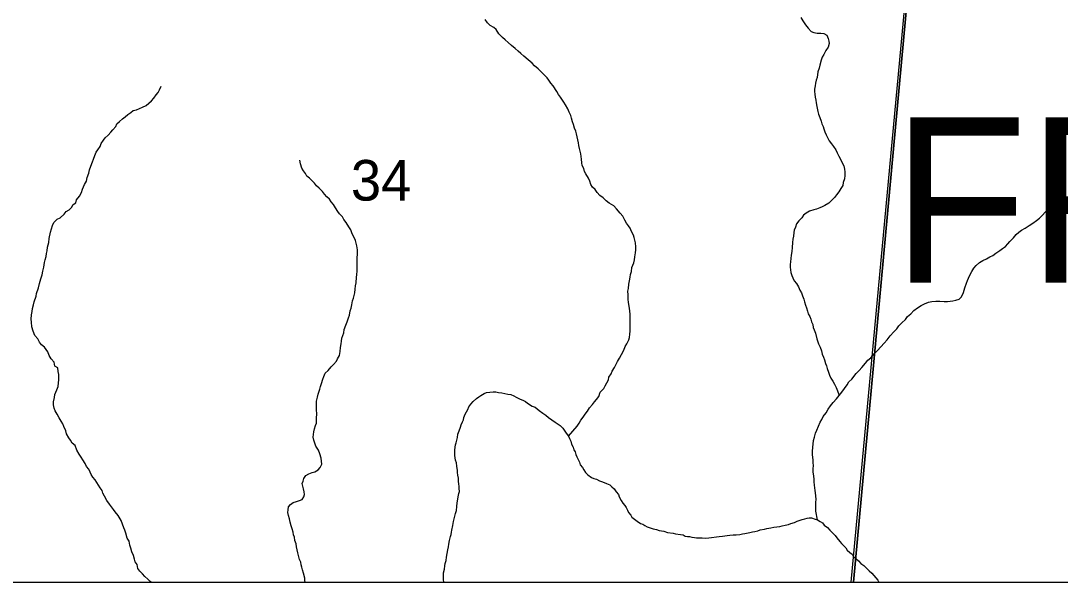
# Model space of a CAD drawing. Extents: x -7.3 to 34, y 0 to 22.
# Drawn here: x 5.41 to 6.481, y 14.1 to 14.679 of the extents above; entities that cross this region are included whole.
import ezdxf

# ---------------------------------------------------------------- set-up
doc = ezdxf.new("R2010")
doc.units = 0
for name, color, linetype in [('GM_X_Corporation', 7, 'Continuous'), ('GM_X_County_Road', 7, 'Continuous'), ('GM_X_Minor_River', 7, 'Continuous'), ('GM_X_Section_Text', 7, 'Continuous'), ('GM_X_Township_Text', 7, 'Continuous'), ('SH_Data', 7, 'Continuous')]:
    doc.layers.add(name, color=color, linetype=linetype)

msp = doc.modelspace()

# ---------------------------------------------------------------- linework, layer by layer
at = {"layer": 'GM_X_Corporation'}
for points in [[(4.3152, 15.5847), (4.2701, 15.1232), (4.2655, 15.0758), (4.2591, 15.0066), (4.246, 14.8644), (4.233, 14.7229), (4.2199, 14.5807), (4.1921, 14.279), (4.1756, 14.1), (8.9, 14.1), (8.9, 19.7858)], [(4.3152, 15.5847), (4.2701, 15.1232), (4.2655, 15.0758), (4.2591, 15.0066), (4.246, 14.8644), (4.233, 14.7229), (4.2199, 14.5807), (4.1921, 14.279), (4.1756, 14.1), (8.3447, 14.1), (8.3604, 14.2653), (8.3676, 14.3403), (8.3685, 14.3492), (8.4214, 14.9056), (8.4562, 15.2161), (8.4601, 15.2687)]]:
    msp.add_lwpolyline(points, dxfattribs=at)
for points in [[(5.223, 14.1), (6.2678, 14.1), (6.3438, 14.9266), (5.2968, 14.9953)], [(6.2678, 14.1), (7.3299, 14.1), (7.354, 14.3269), (7.3939, 14.8252), (6.3438, 14.9266)]]:
    msp.add_lwpolyline(points, close=True, dxfattribs=at)
at = {"layer": 'GM_X_County_Road'}
msp.add_lwpolyline([(5.9458, 15.5723), (5.983, 15.5051), (6.0156, 15.4458), (6.0314, 15.4138), (6.0435, 15.385), (6.1085, 15.1916), (6.1202, 15.1639), (6.1228, 15.1187), (6.1105, 14.9604), (6.1114, 14.9539), (6.1126, 14.9497), (6.1149, 14.9453), (6.1189, 14.9421), (6.124, 14.9396), (6.1297, 14.9384), (6.135, 14.9379), (6.1434, 14.9376), (6.3268, 14.9272), (6.3325, 14.9245), (6.3377, 14.9197), (6.3407, 14.9122), (6.3395, 14.9005), (6.265, 14.1)], dxfattribs=at)
at = {"layer": 'GM_X_Minor_River'}
for points in [[(5.9781, 14.5747), (5.9771, 14.5785), (5.9764, 14.5812), (5.9749, 14.5847), (5.9735, 14.5881), (5.9709, 14.592), (5.9695, 14.595), (5.9658, 14.6001), (5.9639, 14.6028), (5.9621, 14.6058), (5.9584, 14.6116), (5.9558, 14.6143), (5.954, 14.6174), (5.9522, 14.6201), (5.9496, 14.6225), (5.9462, 14.6259), (5.9429, 14.6291), (5.9392, 14.6322), (5.9366, 14.6349), (5.9325, 14.6384), (5.928, 14.6423), (5.925, 14.645), (5.9224, 14.6474), (5.9191, 14.6501), (5.9153, 14.6532), (5.912, 14.6563), (5.909, 14.659), (5.906, 14.6614), (5.9023, 14.6653), (5.8998, 14.6699), (5.8972, 14.6718), (5.8934, 14.6738), (5.8908, 14.6765), (5.8882, 14.68)], [(6.2133, 14.6821), (6.2155, 14.6786), (6.2181, 14.6747), (6.2211, 14.6713), (6.224, 14.6678), (6.2267, 14.6666), (6.2304, 14.6661), (6.2339, 14.666), (6.2373, 14.6656), (6.2403, 14.664), (6.2417, 14.6606), (6.2424, 14.6579), (6.2427, 14.6552), (6.2415, 14.6514), (6.2392, 14.6481), (6.2372, 14.6439), (6.2356, 14.6413), (6.2344, 14.6383), (6.2331, 14.633), (6.2323, 14.63), (6.2311, 14.6262), (6.2302, 14.6202), (6.2294, 14.6175), (6.2286, 14.6145), (6.2281, 14.6118), (6.2277, 14.6084), (6.2276, 14.6058), (6.2279, 14.6031), (6.2282, 14.6001), (6.2289, 14.597), (6.2293, 14.5943), (6.2299, 14.5905), (6.231, 14.5852), (6.2317, 14.5825), (6.2331, 14.5791), (6.2345, 14.5752), (6.2352, 14.5726), (6.2363, 14.5699), (6.237, 14.5672), (6.2381, 14.5641), (6.2395, 14.5611), (6.2414, 14.5576), (6.2428, 14.5549), (6.245, 14.5518), (6.2472, 14.5491), (6.2494, 14.5457), (6.2509, 14.5426), (6.2527, 14.5391), (6.2542, 14.5361), (6.256, 14.5322), (6.2578, 14.5291), (6.2585, 14.5257), (6.2588, 14.523), (6.2587, 14.5192), (6.2583, 14.5158), (6.2571, 14.5121), (6.2566, 14.509), (6.2546, 14.506), (6.2527, 14.5023), (6.2503, 14.4993), (6.248, 14.4967), (6.2453, 14.4937), (6.2422, 14.4907), (6.2383, 14.4885), (6.2356, 14.4871), (6.233, 14.486), (6.2295, 14.4845), (6.2269, 14.4838), (6.2223, 14.4824), (6.2188, 14.4806), (6.2161, 14.4784), (6.2145, 14.4757), (6.2114, 14.4724), (6.2091, 14.4694), (6.2079, 14.466), (6.2067, 14.463)], [(5.4756, 14.51), (5.4776, 14.5134), (5.4785, 14.5172), (5.4801, 14.5217), (5.4809, 14.5251), (5.4821, 14.5289), (5.4837, 14.5334), (5.4849, 14.5361), (5.4862, 14.5398), (5.4877, 14.5432), (5.4893, 14.5458), (5.4917, 14.5492), (5.4929, 14.5522), (5.4952, 14.5556), (5.4968, 14.5582), (5.4999, 14.5608), (5.5026, 14.5638), (5.5046, 14.5664), (5.5077, 14.5698), (5.5089, 14.5724), (5.5116, 14.575), (5.5147, 14.5776), (5.5174, 14.5798), (5.5201, 14.582), (5.5232, 14.5842), (5.5258, 14.5861), (5.5293, 14.5871), (5.5323, 14.5882), (5.5354, 14.5897), (5.5392, 14.5915), (5.5419, 14.5937), (5.5447, 14.5963), (5.547, 14.5989), (5.5493, 14.6023), (5.5513, 14.6049), (5.5529, 14.6075), (5.5545, 14.6113)], [(5.9741, 14.2504), (5.983, 14.2608), (5.985, 14.2638), (5.987, 14.2672), (5.9893, 14.2702), (5.9913, 14.2732), (5.9936, 14.2765), (5.9956, 14.2799), (5.9987, 14.2833), (6.001, 14.2859), (6.003, 14.2885), (6.0053, 14.2915), (6.0069, 14.296), (6.0104, 14.2997), (6.012, 14.3024), (6.0136, 14.3057), (6.0152, 14.3087), (6.0156, 14.3114), (6.018, 14.3148), (6.0192, 14.3174), (6.0215, 14.3215), (6.0231, 14.3249), (6.0247, 14.3275), (6.0267, 14.3309), (6.0286, 14.3347), (6.031, 14.3392), (6.0326, 14.3429), (6.0342, 14.3459), (6.0362, 14.3497), (6.037, 14.3523), (6.0374, 14.3557), (6.0375, 14.3588), (6.0376, 14.363), (6.0377, 14.3656), (6.0377, 14.369), (6.0378, 14.3728), (6.0375, 14.3763), (6.0372, 14.3793), (6.0369, 14.3824), (6.0362, 14.3862), (6.0359, 14.3888), (6.0356, 14.3915), (6.0357, 14.3964), (6.0354, 14.3999), (6.0358, 14.4029), (6.0363, 14.4071), (6.0371, 14.4108), (6.0376, 14.4146), (6.038, 14.4173), (6.0389, 14.4203), (6.0393, 14.4245), (6.0413, 14.4294), (6.0422, 14.4324), (6.0426, 14.4354), (6.0431, 14.4396), (6.0435, 14.4426), (6.0436, 14.4457), (6.0433, 14.4498), (6.0426, 14.4525), (6.0419, 14.4552), (6.0412, 14.4579), (6.039, 14.4617), (6.0375, 14.4648), (6.0361, 14.4675), (6.0339, 14.4702), (6.032, 14.4733), (6.0302, 14.4775), (6.0273, 14.4806), (6.0236, 14.4848), (6.021, 14.4879), (6.0161, 14.4907), (6.0131, 14.493), (6.0098, 14.4962), (6.0064, 14.4985), (6.0038, 14.5016), (6.0016, 14.5047), (5.999, 14.5074), (5.9972, 14.5101), (5.9961, 14.5135), (5.9947, 14.5166), (5.9921, 14.5209), (5.9907, 14.5235), (5.99, 14.5266), (5.9881, 14.5297), (5.9878, 14.5323), (5.9875, 14.5361), (5.9872, 14.5388), (5.9869, 14.5415), (5.9862, 14.5445), (5.9855, 14.5472), (5.9848, 14.5503), (5.9845, 14.5529), (5.9838, 14.556), (5.9831, 14.559), (5.9824, 14.5621), (5.9817, 14.5651), (5.9803, 14.5682), (5.9792, 14.5717), (5.9781, 14.5747)], [(5.7163, 14.294), (5.718, 14.2989), (5.7188, 14.3019), (5.7196, 14.3049), (5.7212, 14.3094), (5.7221, 14.3121), (5.7236, 14.3155), (5.7267, 14.3184), (5.7295, 14.3222), (5.7322, 14.3244), (5.7353, 14.3277), (5.7361, 14.3304), (5.7381, 14.3338), (5.7389, 14.3379), (5.7394, 14.3421), (5.7399, 14.3459), (5.7403, 14.3485), (5.7407, 14.3516), (5.7416, 14.3542), (5.7428, 14.3572), (5.7432, 14.3606), (5.7448, 14.3651), (5.746, 14.3685), (5.7476, 14.3727), (5.7485, 14.3753), (5.7493, 14.3799), (5.7501, 14.3825), (5.751, 14.3859), (5.7518, 14.3901), (5.7526, 14.3927), (5.7535, 14.3957), (5.7539, 14.3984), (5.7544, 14.4022), (5.7548, 14.4056), (5.7553, 14.4086), (5.7558, 14.4143), (5.7562, 14.4169), (5.7563, 14.4211), (5.7563, 14.4238), (5.7565, 14.4295), (5.7566, 14.434), (5.7567, 14.4386), (5.7568, 14.4428), (5.7561, 14.4466), (5.7554, 14.4496), (5.7547, 14.4523), (5.7532, 14.4554), (5.7514, 14.4592), (5.75, 14.4631), (5.7478, 14.4665), (5.7452, 14.4708), (5.7426, 14.4738), (5.7412, 14.4765), (5.7382, 14.4796), (5.7364, 14.4823), (5.7342, 14.4858), (5.732, 14.4893), (5.7298, 14.492), (5.7279, 14.4947), (5.7253, 14.4974), (5.7227, 14.5001), (5.7209, 14.5028), (5.7172, 14.5063), (5.7146, 14.5087), (5.7124, 14.5114), (5.7098, 14.5141), (5.7072, 14.5164), (5.7046, 14.5187), (5.7031, 14.5214), (5.7013, 14.5241), (5.6994, 14.5268), (5.698, 14.5314), (5.6973, 14.5349)], [(6.4488, 14.4676), (6.4526, 14.4702), (6.4561, 14.4728), (6.4592, 14.4754), (6.4623, 14.4783), (6.465, 14.4813), (6.4677, 14.4839), (6.4708, 14.4869), (6.4731, 14.4899), (6.4744, 14.4933), (6.4756, 14.4963), (6.476, 14.4997), (6.4769, 14.5046), (6.4777, 14.5088), (6.4782, 14.5137), (6.4787, 14.5164), (6.4791, 14.5194), (6.4799, 14.5228), (6.4811, 14.5262)], [(5.5132, 14.1635), (5.5103, 14.1689), (5.5073, 14.1724), (5.5055, 14.1751), (5.5033, 14.1778), (5.5015, 14.1805), (5.4985, 14.1843), (5.4963, 14.1886), (5.4945, 14.1917), (5.4938, 14.1947), (5.4916, 14.1974), (5.4901, 14.2001), (5.4883, 14.2028), (5.4865, 14.2055), (5.4842, 14.2082), (5.4824, 14.2109), (5.4813, 14.2136), (5.4799, 14.2167), (5.4776, 14.2194), (5.4762, 14.2224), (5.474, 14.2263), (5.4722, 14.229), (5.47, 14.2321), (5.4678, 14.2363), (5.466, 14.2409), (5.463, 14.2432), (5.4612, 14.2463), (5.4593, 14.249), (5.4571, 14.2529), (5.4564, 14.2559), (5.4543, 14.2605), (5.4532, 14.2632), (5.4514, 14.2659), (5.4495, 14.2694), (5.4473, 14.2732), (5.4455, 14.2767), (5.4444, 14.2794), (5.4438, 14.2828), (5.4438, 14.2858), (5.4447, 14.2904), (5.4451, 14.2934), (5.4471, 14.2983), (5.4483, 14.3017), (5.4488, 14.3055), (5.4492, 14.3085), (5.4493, 14.3115), (5.449, 14.3142), (5.4483, 14.3173), (5.448, 14.3211), (5.445, 14.3227), (5.4443, 14.3269), (5.4414, 14.3303), (5.4392, 14.3338), (5.4377, 14.3376), (5.4344, 14.3423), (5.4314, 14.3446), (5.4292, 14.3473), (5.4274, 14.3508), (5.4245, 14.3543), (5.4227, 14.3589), (5.4212, 14.3631), (5.421, 14.368), (5.4206, 14.3711), (5.4211, 14.3756), (5.4216, 14.379), (5.422, 14.382), (5.4232, 14.3858), (5.4237, 14.3892), (5.4257, 14.3949), (5.4262, 14.3975), (5.4282, 14.4036), (5.4294, 14.4081), (5.4307, 14.4126), (5.4319, 14.4168), (5.4327, 14.4206), (5.4336, 14.4247), (5.4344, 14.4296), (5.4349, 14.4323), (5.4361, 14.4357), (5.4365, 14.4387), (5.437, 14.4417), (5.4374, 14.4455), (5.4387, 14.4501), (5.4391, 14.4542), (5.4404, 14.4607), (5.4416, 14.4644), (5.4425, 14.4678), (5.4441, 14.4708), (5.4475, 14.4742), (5.4506, 14.4756), (5.4545, 14.4794), (5.4568, 14.482), (5.4599, 14.4838), (5.4622, 14.4864), (5.4638, 14.4894), (5.4665, 14.4912), (5.4673, 14.4943), (5.4704, 14.498), (5.4724, 14.5018), (5.4736, 14.5051), (5.4756, 14.51)], [(6.2305, 14.1643), (6.2288, 14.1734), (6.2289, 14.1761), (6.2289, 14.1787), (6.229, 14.1825), (6.2291, 14.1852), (6.2288, 14.189), (6.2285, 14.192), (6.2281, 14.1947), (6.2278, 14.1974), (6.2275, 14.2), (6.2272, 14.2035), (6.2272, 14.2061), (6.2269, 14.2092), (6.2263, 14.2137), (6.2263, 14.2168), (6.2264, 14.2202), (6.2261, 14.2232), (6.2262, 14.2259), (6.2255, 14.2316), (6.2256, 14.2346), (6.2257, 14.2392), (6.2261, 14.2422), (6.2266, 14.246), (6.2274, 14.2494), (6.2287, 14.2536), (6.2299, 14.2566), (6.2315, 14.2607), (6.2335, 14.2649), (6.235, 14.2679), (6.2366, 14.2709), (6.2394, 14.2746), (6.2417, 14.2784), (6.2441, 14.2817), (6.2468, 14.2851), (6.2503, 14.2892), (6.253, 14.2926), (6.2558, 14.2959), (6.2585, 14.2997), (6.2612, 14.3034), (6.2628, 14.3064), (6.2659, 14.3094), (6.2706, 14.315), (6.2737, 14.3183), (6.2764, 14.3213), (6.2799, 14.3258), (6.2826, 14.3288), (6.2854, 14.3314), (6.2892, 14.3358), (6.2923, 14.3388), (6.2958, 14.3425), (6.2993, 14.3463), (6.3025, 14.35), (6.3056, 14.3541), (6.3091, 14.3582), (6.3122, 14.3612), (6.3145, 14.3642), (6.3176, 14.3675), (6.3211, 14.3709), (6.3235, 14.3738), (6.3266, 14.3768), (6.3297, 14.3802), (6.3335, 14.3827), (6.3374, 14.3853), (6.3408, 14.3871), (6.345, 14.3886), (6.3484, 14.3893), (6.3526, 14.3896), (6.3568, 14.3898), (6.361, 14.3894), (6.3644, 14.3893), (6.3674, 14.3896), (6.3701, 14.3899), (6.3731, 14.3906), (6.3766, 14.3917), (6.3789, 14.3943), (6.3809, 14.3988), (6.3825, 14.4033), (6.3841, 14.4082), (6.3853, 14.4109), (6.3873, 14.4158), (6.3897, 14.4203), (6.3917, 14.4237), (6.394, 14.4266), (6.3975, 14.4296), (6.401, 14.4318), (6.4048, 14.4332), (6.4082, 14.4355), (6.4113, 14.4369), (6.4144, 14.4391), (6.4186, 14.4421), (6.4213, 14.4439), (6.4244, 14.4461), (6.4267, 14.4487), (6.4287, 14.4513), (6.4326, 14.4551), (6.4353, 14.4584), (6.438, 14.461), (6.4407, 14.4629), (6.4445, 14.4651), (6.4488, 14.4676)], [(6.2067, 14.463), (6.2062, 14.4604), (6.2058, 14.4566), (6.2053, 14.4535), (6.2049, 14.4501), (6.2044, 14.4452), (6.2043, 14.441), (6.2035, 14.4372), (6.203, 14.4338), (6.2029, 14.4304), (6.2025, 14.4274), (6.2024, 14.4247), (6.2027, 14.4221), (6.2031, 14.4194), (6.2041, 14.4163), (6.2052, 14.4136), (6.2067, 14.4106), (6.2089, 14.4079), (6.2111, 14.4044), (6.2125, 14.401), (6.214, 14.3983), (6.2151, 14.3952), (6.2165, 14.3917), (6.2172, 14.3891), (6.2183, 14.3856), (6.2193, 14.3829), (6.2204, 14.3795), (6.2211, 14.3768), (6.2226, 14.3738), (6.2236, 14.3711), (6.2243, 14.3684), (6.2258, 14.3657), (6.2261, 14.3627), (6.2272, 14.36), (6.2286, 14.3569), (6.23, 14.3508), (6.2318, 14.3458), (6.2333, 14.3424), (6.2347, 14.3385), (6.2354, 14.3351), (6.2368, 14.332), (6.2379, 14.3294), (6.239, 14.3255), (6.24, 14.3229), (6.2407, 14.3202), (6.2418, 14.3167), (6.2429, 14.3133), (6.2443, 14.3102), (6.2465, 14.3071), (6.248, 14.3041), (6.2498, 14.3006), (6.2512, 14.2972), (6.253, 14.2926)], [(5.7028, 14.1), (5.7027, 14.1017), (5.7024, 14.1043), (5.7013, 14.1093), (5.7003, 14.1127), (5.6996, 14.1154), (5.6989, 14.1181), (5.6985, 14.1207), (5.6971, 14.1234), (5.696, 14.1276), (5.6953, 14.1303), (5.6946, 14.1334), (5.6939, 14.1364), (5.6936, 14.1395), (5.6922, 14.1429), (5.6919, 14.1463), (5.6908, 14.149), (5.6905, 14.1517), (5.6894, 14.1551), (5.6884, 14.1582), (5.6873, 14.162), (5.6866, 14.1654), (5.6856, 14.1689), (5.6849, 14.1719), (5.6853, 14.1746), (5.6857, 14.1776), (5.6877, 14.1802), (5.6904, 14.1821), (5.6938, 14.1831), (5.6969, 14.1842), (5.6999, 14.1853), (5.7015, 14.1879), (5.7023, 14.1906), (5.702, 14.1932), (5.7013, 14.1963), (5.7006, 14.199), (5.6999, 14.2016), (5.7007, 14.2043), (5.7016, 14.2069), (5.7035, 14.2099), (5.7066, 14.2117), (5.71, 14.2132), (5.7127, 14.2139), (5.7162, 14.2157), (5.7185, 14.2183), (5.7201, 14.2217), (5.7198, 14.2247), (5.7195, 14.2278), (5.718, 14.2324), (5.7166, 14.2362), (5.714, 14.2404), (5.713, 14.2435), (5.7119, 14.2466), (5.7112, 14.2496), (5.7117, 14.2549), (5.7125, 14.258), (5.7137, 14.2614), (5.7146, 14.264), (5.7146, 14.2666), (5.7147, 14.2693), (5.7148, 14.2731), (5.7145, 14.278), (5.7146, 14.2822), (5.7147, 14.2868), (5.7155, 14.2906), (5.7163, 14.294)], [(5.8456, 14.1), (5.8456, 14.1001), (5.8453, 14.1027), (5.8454, 14.105), (5.8454, 14.1073), (5.8455, 14.1096), (5.8463, 14.1133), (5.8468, 14.1168), (5.8472, 14.1194), (5.848, 14.1224), (5.8485, 14.1258), (5.8493, 14.1296), (5.8498, 14.1334), (5.8506, 14.1364), (5.851, 14.1391), (5.8515, 14.1429), (5.8527, 14.147), (5.8532, 14.1493), (5.8536, 14.1516), (5.854, 14.1538), (5.8549, 14.1584), (5.8557, 14.1625), (5.8562, 14.1652), (5.857, 14.1682), (5.8578, 14.1708), (5.8586, 14.1739), (5.8591, 14.178), (5.8596, 14.1818), (5.86, 14.1856), (5.8604, 14.1879), (5.8613, 14.1913), (5.8617, 14.1935), (5.8614, 14.1966), (5.8614, 14.1989), (5.8611, 14.2012), (5.8608, 14.2042), (5.8609, 14.2072), (5.8602, 14.2103), (5.8599, 14.213), (5.8599, 14.2152), (5.8592, 14.2198), (5.8586, 14.2229), (5.8579, 14.2259), (5.8575, 14.2282), (5.8572, 14.2305), (5.8569, 14.2328), (5.857, 14.2362), (5.8574, 14.2392), (5.8578, 14.2415), (5.8583, 14.2438), (5.8591, 14.2464), (5.8599, 14.2491), (5.8603, 14.2525), (5.8615, 14.2559), (5.8628, 14.26), (5.8636, 14.2623), (5.8648, 14.2653), (5.866, 14.2675), (5.8664, 14.2698), (5.8676, 14.2732), (5.8692, 14.2758), (5.8704, 14.2781), (5.8716, 14.2807), (5.8735, 14.2837), (5.8759, 14.2863), (5.8793, 14.2893), (5.8817, 14.2911), (5.884, 14.2926), (5.8874, 14.2944), (5.8897, 14.2955), (5.8931, 14.2958), (5.8966, 14.2961), (5.8992, 14.2961), (5.9022, 14.2956), (5.9053, 14.2952), (5.9087, 14.2947), (5.9117, 14.2939), (5.9147, 14.2935), (5.9177, 14.2922), (5.9203, 14.2907), (5.9245, 14.2887), (5.9271, 14.2875), (5.9297, 14.2863), (5.932, 14.2847), (5.9368, 14.2816), (5.9398, 14.2804), (5.9439, 14.2769), (5.9477, 14.2741), (5.9507, 14.2722), (5.9536, 14.2698), (5.957, 14.2675), (5.9604, 14.2651), (5.9634, 14.2628), (5.9656, 14.2616), (5.9682, 14.2589), (5.9704, 14.2558), (5.9719, 14.2535), (5.9741, 14.2504)], [(5.9741, 14.2504), (5.9752, 14.2481), (5.9766, 14.2454), (5.9773, 14.2423), (5.9788, 14.2393), (5.9795, 14.2366), (5.9809, 14.2343), (5.9816, 14.2316), (5.9827, 14.2293), (5.9842, 14.2266), (5.9853, 14.2239), (5.9863, 14.2209), (5.9886, 14.2181), (5.99, 14.2158), (5.9915, 14.2131), (5.9941, 14.2108), (5.9978, 14.2081), (6.0001, 14.2069), (6.0031, 14.2061), (6.0061, 14.2045), (6.0083, 14.2037), (6.011, 14.2028), (6.0132, 14.2017), (6.0166, 14.2004), (6.0188, 14.1985), (6.0211, 14.1962), (6.0233, 14.1931), (6.0255, 14.1904), (6.0262, 14.1881), (6.0284, 14.1842), (6.0302, 14.1815), (6.0321, 14.1792), (6.0336, 14.1769), (6.035, 14.1742), (6.0361, 14.1719), (6.0383, 14.1692), (6.0394, 14.1669), (6.042, 14.1649), (6.045, 14.163), (6.0484, 14.1606), (6.0506, 14.1598), (6.0529, 14.1586), (6.0551, 14.1571), (6.0581, 14.1562), (6.0615, 14.155), (6.0649, 14.1542), (6.0676, 14.1534), (6.0725, 14.1525), (6.0762, 14.1513), (6.0819, 14.1504), (6.0845, 14.15), (6.0895, 14.1491), (6.0921, 14.1487), (6.0944, 14.1475), (6.0966, 14.147), (6.0989, 14.147), (6.1012, 14.1466), (6.1038, 14.1461), (6.1061, 14.1457), (6.1091, 14.1456), (6.1118, 14.1456), (6.1148, 14.1455), (6.1186, 14.1458), (6.1216, 14.1461), (6.1266, 14.1468), (6.1292, 14.1471), (6.1327, 14.1474), (6.1376, 14.148), (6.1403, 14.1484), (6.1437, 14.1487), (6.1467, 14.149), (6.1505, 14.1493), (6.1532, 14.15), (6.1559, 14.1503), (6.1608, 14.1513), (6.1635, 14.152), (6.1661, 14.1524), (6.1692, 14.1531), (6.1715, 14.1541), (6.1761, 14.1548), (6.1784, 14.1555), (6.1825, 14.1562), (6.1856, 14.1569), (6.1886, 14.1572), (6.1917, 14.1575), (6.1943, 14.1582), (6.1974, 14.1589), (6.2008, 14.1596), (6.2031, 14.1607), (6.2069, 14.1617), (6.2096, 14.1628), (6.2127, 14.1639), (6.215, 14.1646), (6.2176, 14.1653), (6.2199, 14.166), (6.2222, 14.1663), (6.2245, 14.1663), (6.2283, 14.1651), (6.2305, 14.1643), (6.2335, 14.1627), (6.2358, 14.1611)], [(5.5443, 14.1), (5.5433, 14.1006), (5.5407, 14.1033), (5.5378, 14.106), (5.5352, 14.1087), (5.5326, 14.1114), (5.5304, 14.1141), (5.5297, 14.1183), (5.5279, 14.121), (5.5272, 14.1237), (5.5261, 14.1275), (5.5243, 14.1314), (5.5232, 14.1352), (5.5222, 14.1382), (5.5215, 14.1424), (5.5197, 14.1455), (5.5183, 14.1505), (5.5172, 14.1535), (5.5161, 14.1562), (5.5147, 14.1597), (5.5132, 14.1635)], [(6.2358, 14.1611), (6.2376, 14.1588), (6.241, 14.1564), (6.2432, 14.1537), (6.2465, 14.1506), (6.2487, 14.1483), (6.2506, 14.1456), (6.2535, 14.1421), (6.2554, 14.1398), (6.2576, 14.1375), (6.2598, 14.1355), (6.2613, 14.1332), (6.2639, 14.1305), (6.2662, 14.1289), (6.2676, 14.1266), (6.2702, 14.1243), (6.2728, 14.1219), (6.2754, 14.1192), (6.2784, 14.1173), (6.2814, 14.1141), (6.284, 14.1118), (6.2866, 14.1095), (6.2888, 14.1068), (6.2907, 14.1044), (6.2929, 14.1021), (6.2939, 14.1)]]:
    msp.add_lwpolyline(points, dxfattribs=at)
at = {"layer": 'SH_Data'}
msp.add_line((2.1, 14.1), (8.9, 14.1), dxfattribs=at)

# ---------------------------------------------------------------- texts
at = {"layer": 'GM_X_Section_Text'}
msp.add_text('34', height=0.04186, rotation=0, dxfattribs=at).set_placement((5.75, 14.4934))
at = {"layer": 'GM_X_Township_Text'}
msp.add_text('FRANKLIN', height=0.17045, rotation=0, dxfattribs=at).set_placement((6.3076, 14.4089))

doc.saveas('drawing.dxf')
